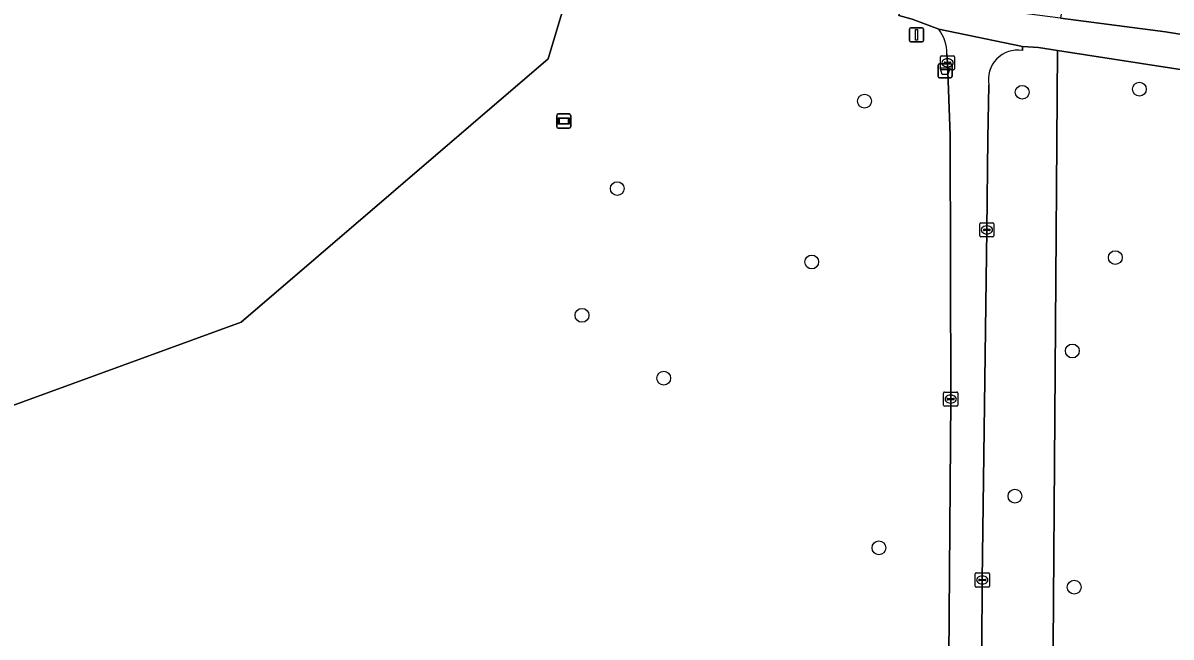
# Model space of a CAD drawing. Extents: x 160732 to 162107, y 387428 to 388479.
# Drawn here: x 160918.9 to 161000.1, y 387911.6 to 387955 of the extents above; entities that cross this region are included whole.
import ezdxf

# ---------------------------------------------------------------- set-up
doc = ezdxf.new("R2010")
doc.units = 0
for name, color, linetype in [('IMGEO_Afvalbak', 7, 'Continuous'), ('IMGEO_Boom', 7, 'Continuous'), ('IMGEO_Groenvoorziening', 7, 'Continuous'), ('IMGEO_Informatiebord', 7, 'Continuous'), ('IMGEO_Kolk', 7, 'Continuous'), ('IMGEO_Lichtmast', 7, 'Continuous'), ('IMGEO_Loofbos', 7, 'Continuous'), ('IMGEO_Voetpad_gesloten', 7, 'Continuous')]:
    doc.layers.add(name, color=color, linetype=linetype)

msp = doc.modelspace()

# ---------------------------------------------------------------- linework, layer by layer
at = {"layer": 'IMGEO_Afvalbak'}
for p, q in [((160983.615, 387951.239), (160983.615, 387952.039)), ((160983.615, 387952.039), (160983.615, 387951.239)), ((160983.715, 387952.139), (160984.505, 387952.139)), ((160984.505, 387952.139), (160983.715, 387952.139)), ((160984.605, 387952.039), (160984.605, 387951.239)), ((160984.605, 387951.239), (160984.605, 387952.039)), ((160984.505, 387951.139), (160983.715, 387951.139)), ((160983.715, 387951.139), (160984.505, 387951.139))]:
    msp.add_line(p, q, dxfattribs=at)
msp.add_lwpolyline([(160983.758, 387951.853), (160984.462, 387951.853), (160984.313, 387951.383), (160983.907, 387951.383), (160983.758, 387951.853)], dxfattribs=at)
for centre, start, end in [((160983.715, 387952.039), 90, 180), ((160983.715, 387952.039), 90, 180), ((160984.505, 387952.039), 0, 90), ((160984.505, 387952.039), 360, 90), ((160983.715, 387951.239), 180, 270), ((160983.715, 387951.239), 180, 270), ((160984.505, 387951.239), 270, 0), ((160984.505, 387951.239), 270, 0)]:
    msp.add_arc(centre, 0.1, start, end, dxfattribs=at)
at = {"layer": 'IMGEO_Boom'}
for centre in [(160989.572, 387950.13), (160997.865, 387950.352), (160978.412, 387949.498), (160960.915, 387943.32), (160996.159, 387938.442), (160974.675, 387938.133), (160958.419, 387934.361), (160993.118, 387931.841), (160964.205, 387929.921), (160989.057, 387921.575), (160979.431, 387917.923), (160993.252, 387915.141)]:
    msp.add_circle(centre, 0.489, dxfattribs=at)
at = {"layer": 'IMGEO_Groenvoorziening'}
for points in [[(160883.029, 387922.248), (160882.69, 387915.076), (160934.312, 387933.886), (160956.037, 387952.489), (160958.852, 387961.971), (160951.106, 387964.187)], [(160983.661, 387954.594), (160981.782, 387955.294), (160980.84, 387955.569), (160980.877, 387955.751), (160974.647, 387957.454), (160958.852, 387961.971), (160956.037, 387952.489), (160934.312, 387933.886), (160882.69, 387915.076), (160881.471, 387889.262), (160891.47, 387889.324), (160890.848, 387878.409), (160889.317, 387876.771), (160882.42, 387878.162), (160881.058, 387879.499), (160880.9, 387876.445), (160882.367, 387876.334), (160883.587, 387876.277), (160886.821, 387876.126), (160888.248, 387876.06), (160888.069, 387872.845), (160888.05, 387872.328), (160887.966, 387870.15), (160887.98, 387869.584)], [(160984.336, 387904.055), (160984.511, 387928.44), (160984.473, 387947.095), (160984.291, 387952.215), (160984.248, 387952.84)], [(160987.213, 387950.635), (160987.142, 387946.868), (160987.068, 387940.403), (160986.747, 387915.651), (160986.624, 387891.449), (160986.678, 387864.414), (160988.818, 387863.397), (160989.119, 387863.994), (160989.91, 387863.582), (160989.618, 387862.984), (160990.729, 387862.416), (160991.399, 387862.403), (160992.068, 387953.089), (160990.719, 387953.297), (160989.581, 387953.371), (160989.583, 387953.081)]]:
    msp.add_lwpolyline(points, dxfattribs=at)
for centre, radius, start, end in [((160981.441, 387952.876), 2.808, 359.2708, 37.73624), ((160989.251, 387951.031), 2.077, 80.81138, 190.99681)]:
    msp.add_arc(centre, radius, start, end, dxfattribs=at)
at = {"layer": 'IMGEO_Informatiebord'}
for p, q in [((160956.731, 387948.597), (160957.521, 387948.597)), ((160957.521, 387948.597), (160956.731, 387948.597)), ((160956.631, 387947.697), (160956.631, 387948.497)), ((160956.631, 387948.497), (160956.631, 387947.697)), ((160957.621, 387948.497), (160957.621, 387947.697)), ((160957.621, 387947.697), (160957.621, 387948.497)), ((160957.521, 387947.597), (160956.731, 387947.597)), ((160956.731, 387947.597), (160957.521, 387947.597))]:
    msp.add_line(p, q, dxfattribs=at)
for points in [[(160956.732, 387948.329), (160957.52, 387948.329), (160957.52, 387947.865), (160956.732, 387947.865), (160956.732, 387948.329)], [(160956.797, 387948.264), (160956.797, 387947.93), (160957.455, 387947.93), (160957.455, 387948.264), (160956.797, 387948.264)]]:
    msp.add_lwpolyline(points, dxfattribs=at)
for centre, start, end in [((160956.731, 387948.497), 90, 180), ((160956.731, 387948.497), 90, 180), ((160957.521, 387948.497), 0, 90), ((160957.521, 387948.497), 360, 90), ((160956.731, 387947.697), 180, 270), ((160956.731, 387947.697), 180, 270), ((160957.521, 387947.697), 270, 0), ((160957.521, 387947.697), 270, 0)]:
    msp.add_arc(centre, 0.1, start, end, dxfattribs=at)
at = {"layer": 'IMGEO_Kolk'}
for p, q in [((160983.788, 387951.788), (160983.788, 387952.64)), ((160983.863, 387952.714), (160984.715, 387952.714)), ((160984.789, 387952.64), (160984.789, 387951.788)), ((160984.047, 387952.208), (160984.047, 387952.22)), ((160984.485, 387952.171), (160984.087, 387952.171)), ((160984.09, 387952.257), (160984.488, 387952.257)), ((160984.299, 387951.934), (160984.274, 387951.934)), ((160984.276, 387952.494), (160984.301, 387952.494)), ((160984.531, 387952.22), (160984.531, 387952.208)), ((160984.715, 387951.714), (160983.863, 387951.714)), ((160986.569, 387939.977), (160986.569, 387940.829)), ((160986.644, 387940.903), (160987.496, 387940.903)), ((160986.871, 387940.446), (160987.269, 387940.446)), ((160987.057, 387940.683), (160987.082, 387940.683)), ((160987.57, 387940.829), (160987.57, 387939.977)), ((160987.496, 387939.903), (160986.644, 387939.903)), ((160986.828, 387940.397), (160986.828, 387940.409)), ((160987.266, 387940.36), (160986.868, 387940.36)), ((160987.08, 387940.123), (160987.055, 387940.123)), ((160987.312, 387940.409), (160987.312, 387940.397)), ((160984.009, 387928.014), (160984.009, 387928.866)), ((160984.084, 387928.94), (160984.936, 387928.94)), ((160984.268, 387928.434), (160984.268, 387928.446)), ((160984.706, 387928.397), (160984.308, 387928.397)), ((160984.311, 387928.483), (160984.709, 387928.483)), ((160984.497, 387928.72), (160984.522, 387928.72)), ((160984.752, 387928.446), (160984.752, 387928.434)), ((160985.01, 387928.866), (160985.01, 387928.014)), ((160984.936, 387927.94), (160984.084, 387927.94)), ((160984.52, 387928.16), (160984.495, 387928.16)), ((160986.248, 387915.225), (160986.248, 387916.077)), ((160986.323, 387916.151), (160987.175, 387916.151)), ((160987.249, 387916.077), (160987.249, 387915.225)), ((160986.507, 387915.645), (160986.507, 387915.657)), ((160986.945, 387915.608), (160986.547, 387915.608)), ((160986.55, 387915.694), (160986.948, 387915.694)), ((160986.759, 387915.371), (160986.734, 387915.371)), ((160986.736, 387915.931), (160986.761, 387915.931)), ((160986.991, 387915.657), (160986.991, 387915.645)), ((160987.175, 387915.151), (160986.323, 387915.151))]:
    msp.add_line(p, q, dxfattribs=at)
for points in [[(160983.788, 387951.788), (160983.788, 387952.64)], [(160983.863, 387952.714), (160984.715, 387952.714)], [(160984.789, 387952.64), (160984.789, 387951.788)], [(160984.715, 387951.714), (160983.863, 387951.714)], [(160986.569, 387939.977), (160986.569, 387940.829)], [(160986.644, 387940.903), (160987.496, 387940.903)], [(160987.57, 387940.829), (160987.57, 387939.977)], [(160987.496, 387939.903), (160986.644, 387939.903)], [(160984.009, 387928.014), (160984.009, 387928.866)], [(160984.084, 387928.94), (160984.936, 387928.94)], [(160985.01, 387928.866), (160985.01, 387928.014)], [(160984.936, 387927.94), (160984.084, 387927.94)], [(160986.248, 387915.225), (160986.248, 387916.077)], [(160986.323, 387916.151), (160987.175, 387916.151)], [(160987.249, 387916.077), (160987.249, 387915.225)], [(160987.175, 387915.151), (160986.323, 387915.151)]]:
    msp.add_lwpolyline(points, dxfattribs=at)
for centre, radius, start, end in [((160983.865, 387952.638), 0.0765, 91.55205, 178.44795), ((160983.865, 387952.638), 0.0765, 91.55205, 178.44795), ((160984.713, 387952.638), 0.0765, 1.55205, 88.44795), ((160984.713, 387952.638), 0.0765, 1.55205, 88.44795), ((160984.087, 387952.217), 0.0403, 85.87752, 175.75265), ((160984.084, 387952.207), 0.0366, 178.93798, 274.71019), ((160984.488, 387952.214), 0.043, 264.86636, 352.45326), ((160984.492, 387952.219), 0.0386, 1.73085, 96.63898), ((160983.865, 387951.79), 0.0765, 181.55205, 268.44795), ((160983.865, 387951.79), 0.0765, 181.55205, 268.44795), ((160984.713, 387951.79), 0.0765, 271.55205, 358.44795), ((160984.713, 387951.79), 0.0765, 271.55205, 358.44795), ((160986.646, 387940.827), 0.0765, 91.55205, 178.44795), ((160986.646, 387940.827), 0.0765, 91.55205, 178.44795), ((160986.868, 387940.406), 0.0403, 85.87752, 175.75265), ((160987.273, 387940.408), 0.0386, 1.73085, 96.63898), ((160987.494, 387940.827), 0.0765, 1.55205, 88.44795), ((160987.494, 387940.827), 0.0765, 1.55205, 88.44795), ((160986.646, 387939.979), 0.0765, 181.55205, 268.44795), ((160986.646, 387939.979), 0.0765, 181.55205, 268.44795), ((160986.865, 387940.396), 0.0366, 178.93798, 274.71019), ((160987.269, 387940.403), 0.043, 264.86636, 352.45326), ((160987.494, 387939.979), 0.0765, 271.55205, 358.44795), ((160987.494, 387939.979), 0.0765, 271.55205, 358.44795), ((160984.086, 387928.864), 0.0765, 91.55205, 178.44795), ((160984.086, 387928.864), 0.0765, 91.55205, 178.44795), ((160984.308, 387928.443), 0.0403, 85.87752, 175.75265), ((160984.305, 387928.433), 0.0366, 178.93798, 274.71019), ((160984.709, 387928.44), 0.043, 264.86636, 352.45326), ((160984.713, 387928.445), 0.0386, 1.73085, 96.63898), ((160984.934, 387928.864), 0.0765, 1.55205, 88.44795), ((160984.934, 387928.864), 0.0765, 1.55205, 88.44795), ((160984.086, 387928.016), 0.0765, 181.55205, 268.44795), ((160984.086, 387928.016), 0.0765, 181.55205, 268.44795), ((160984.934, 387928.016), 0.0765, 271.55205, 358.44795), ((160984.934, 387928.016), 0.0765, 271.55205, 358.44795), ((160986.325, 387916.075), 0.0765, 91.55205, 178.44795), ((160986.325, 387916.075), 0.0765, 91.55205, 178.44795), ((160987.173, 387916.075), 0.0765, 1.55205, 88.44795), ((160987.173, 387916.075), 0.0765, 1.55205, 88.44795), ((160986.547, 387915.654), 0.0403, 85.87752, 175.75265), ((160986.544, 387915.644), 0.0366, 178.93798, 274.71019), ((160986.948, 387915.651), 0.043, 264.86636, 352.45326), ((160986.952, 387915.656), 0.0386, 1.73085, 96.63898), ((160986.325, 387915.227), 0.0765, 181.55205, 268.44795), ((160986.325, 387915.227), 0.0765, 181.55205, 268.44795), ((160987.173, 387915.227), 0.0765, 271.55205, 358.44795), ((160987.173, 387915.227), 0.0765, 271.55205, 358.44795)]:
    msp.add_arc(centre, radius, start, end, dxfattribs=at)
for centre, major_axis, ratio, start_param, end_param in [((160984.275, 387952.214), (-0.387, 0.002), 0.722429, 4.712389, 7.853982), ((160984.3, 387952.214), (-0.39, 0.002), 0.717154, 1.570796, 4.712389), ((160987.056, 387940.403), (-0.387, 0.002), 0.722429, 4.712389, 7.853982), ((160987.081, 387940.403), (-0.39, 0.002), 0.717154, 1.570796, 4.712389), ((160984.496, 387928.44), (-0.387, 0.002), 0.722429, 4.712389, 7.853982), ((160984.521, 387928.44), (-0.39, 0.002), 0.717154, 1.570796, 4.712389), ((160986.735, 387915.651), (-0.387, 0.002), 0.722429, 4.712389, 7.853982), ((160986.76, 387915.651), (-0.39, 0.002), 0.717154, 1.570796, 4.712389)]:
    msp.add_ellipse(centre, major_axis=major_axis, ratio=ratio, start_param=start_param, end_param=end_param, dxfattribs=at)
at = {"layer": 'IMGEO_Lichtmast'}
for p, q in [((160981.601, 387953.795), (160981.601, 387954.595)), ((160981.601, 387954.595), (160981.601, 387953.795)), ((160981.701, 387954.695), (160982.491, 387954.695)), ((160982.491, 387954.695), (160981.701, 387954.695)), ((160982.591, 387954.595), (160982.591, 387953.795)), ((160982.591, 387953.795), (160982.591, 387954.595)), ((160982.491, 387953.695), (160981.701, 387953.695)), ((160981.701, 387953.695), (160982.491, 387953.695))]:
    msp.add_line(p, q, dxfattribs=at)
msp.add_lwpolyline([(160982.021, 387954.57), (160982.171, 387954.57), (160982.171, 387953.82), (160982.021, 387953.82), (160982.021, 387954.57)], dxfattribs=at)
for centre, start, end in [((160981.701, 387954.595), 90, 180), ((160981.701, 387954.595), 90, 180), ((160982.491, 387954.595), 0, 90), ((160982.491, 387954.595), 360, 90), ((160981.701, 387953.795), 180, 270), ((160981.701, 387953.795), 180, 270), ((160982.491, 387953.795), 270, 0), ((160982.491, 387953.795), 270, 0)]:
    msp.add_arc(centre, 0.1, start, end, dxfattribs=at)
at = {"layer": 'IMGEO_Loofbos'}
for points in [[(160964.163, 387982.562), (160961.623, 387971.888), (160987.839, 387964.259), (160988.553, 387963.92), (160989.857, 387963.027), (160990.946, 387961.882), (160991.773, 387960.537), (160992.303, 387959.048), (160992.448, 387958.271), (160992.492, 387956.692), (160992.274, 387955.362), (160999.703, 387954.394), (161000, 387954.348), (161004.775, 387953.601)], [(161004.178, 387951.225), (161000, 387951.868), (160992.068, 387953.089), (160991.399, 387862.403), (161012.783, 387861.967)]]:
    msp.add_lwpolyline(points, dxfattribs=at)
at = {"layer": 'IMGEO_Voetpad_gesloten'}
for points in [[(160951.106, 387964.187), (160958.852, 387961.971), (160974.647, 387957.454), (160980.877, 387955.751), (160980.84, 387955.569), (160981.782, 387955.294), (160983.661, 387954.594), (160989.581, 387953.371), (160990.719, 387953.297), (160992.068, 387953.089), (161000, 387951.868), (161004.178, 387951.225)], [(161004.775, 387953.601), (161000, 387954.348), (160999.703, 387954.394), (160992.274, 387955.362), (160988.433, 387955.863), (160986.688, 387956.279), (160984.084, 387957.018), (160967.739, 387961.654)], [(160989.583, 387953.081), (160989.581, 387953.371), (160983.661, 387954.594)], [(160984.248, 387952.84), (160984.291, 387952.215), (160984.473, 387947.095), (160984.511, 387928.44), (160984.336, 387904.055), (160984.151, 387878.694), (160983.974, 387849.346), (160983.852, 387837.353), (160983.725, 387824.871), (160983.573, 387818.659), (160983.146, 387801.159)], [(160986.292, 387837.445), (160986.439, 387849.288), (160986.809, 387857.047), (160986.678, 387864.414), (160986.624, 387891.449), (160986.747, 387915.651), (160987.068, 387940.403), (160987.142, 387946.868), (160987.213, 387950.635)]]:
    msp.add_lwpolyline(points, dxfattribs=at)
for centre, radius, start, end in [((160981.441, 387952.876), 2.808, 359.2708, 37.73624), ((160989.251, 387951.031), 2.077, 80.81138, 190.99681)]:
    msp.add_arc(centre, radius, start, end, dxfattribs=at)

doc.saveas('drawing.dxf')
